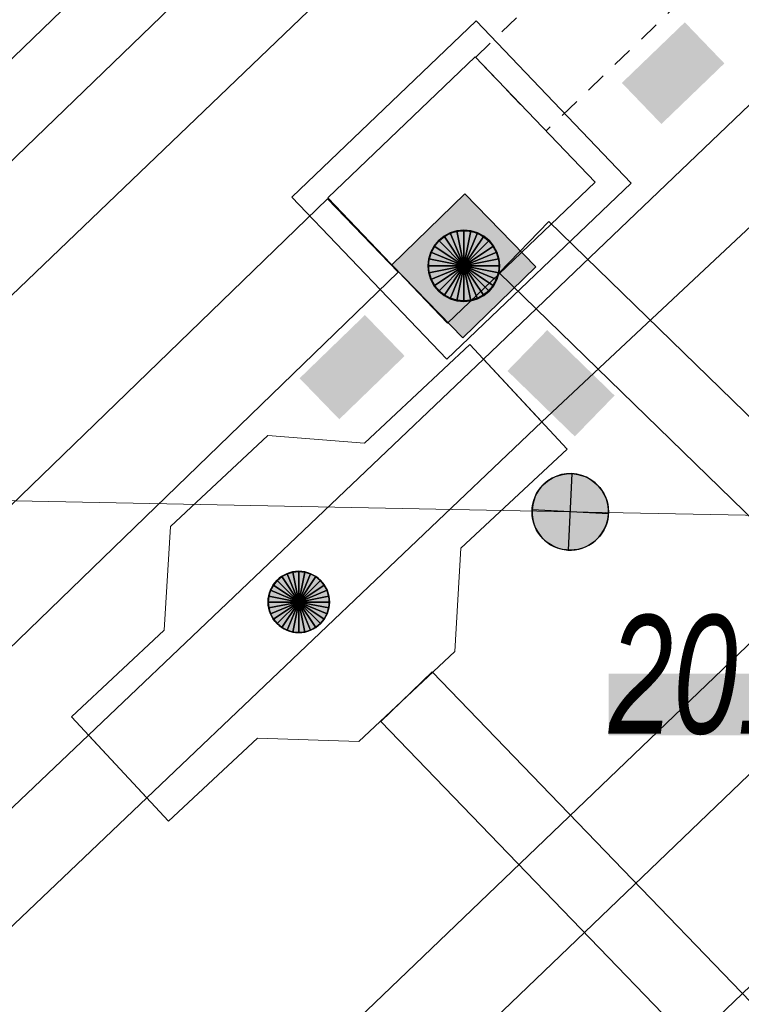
# Model space of a CAD drawing. Header units: metres. Extents: x 2695560 to 2696939, y 1260491 to 1262050.
# Tile 336 of 656: x 2695795 to 2695802, y 1261082 to 1261092. Entities that reach past the tile are written whole.
import ezdxf

# ---------------------------------------------------------------- set-up
doc = ezdxf.new("R2010")
doc.units = ezdxf.units.M
doc.linetypes.add('AUSGEZOGEN', pattern=[0])
doc.linetypes.add('VERDECKT2_S2', pattern=[0.36, 0.2, -0.16])
for name, color, linetype in [('XR$1$AV_Lagefixpunkt-Nr.', 7, 'AUSGEZOGEN'), ('XR$1$AW_LK_Schachtdeckel', 24, 'AUSGEZOGEN'), ('XR$1$EW_LK_Bauwerk_FL_Linie_Punkt', 1, 'AUSGEZOGEN'), ('XR$1$EW_LK_Knoten', 1, 'AUSGEZOGEN'), ('XR$1$PFAW', 255, 'AUSGEZOGEN'), ('XR$1$PFEW', 255, 'AUSGEZOGEN')]:
    doc.layers.add(name, color=color, linetype=linetype)
for name, color, linetype, lineweight in [('XR$2$ABW-Flaeche-oberirdisch', 6, 'AUSGEZOGEN', 18), ('XR$2$ABW-LinieFlaeche-R-genau', 4, 'AUSGEZOGEN', 18), ('XR$2$ABW-LinieFlaeche-R-ungenau', 4, 'VERDECKT2_S2', 18), ('XR$2$ABW-Punkt', 6, 'AUSGEZOGEN', 18), ('XR$2$ELE-Flaeche-oberirdisch', 1, 'AUSGEZOGEN', 18), ('XR$2$ELE-Linie-oberirdisch', 1, 'AUSGEZOGEN', 18), ('XR$2$ELE-LinieAnker_Strebe', 1, 'AUSGEZOGEN', 18), ('XR$2$ELE-Punkt', 1, 'AUSGEZOGEN', 18), ('XR$2$GAS-Linie-genau', 12, 'AUSGEZOGEN', 18), ('XR$2$KOM-Linie-U-genau', 91, 'AUSGEZOGEN', 18), ('XR$2$KOM-LinieFlaeche-U-genau', 91, 'AUSGEZOGEN', 18)]:
    doc.layers.add(name, color=color, linetype=linetype, lineweight=lineweight)
doc.styles.add('ARIAL', font='arial.ttf')

# ---------------------------------------------------------------- blocks, each defined once
blk = doc.blocks.new('BAW2087')
at = {"lineweight": 25, "true_color": 0x000000, "transparency": 33554687}
h = blk.add_hatch(color=18, dxfattribs=at)
h.paths.add_polyline_path([(-0.5, 0.5), (-0.5, -0.5), (0.5, -0.5), (0.5, 0.5)])
h.paths.add_polyline_path([(0.3367, -0.0692), (0.3159, -0.1356), (0.2821, -0.1964), (0.2368, -0.2491), (0.1818, -0.2917), (0.1194, -0.3224), (0.0521, -0.3398), (-0.0174, -0.3433), (-0.0862, -0.3328), (-0.1514, -0.3086), (-0.2104, -0.2718), (-0.2608, -0.2239), (-0.3006, -0.1668), (-0.328, -0.1029), (-0.342, -0.0348), (-0.342, 0.0348), (-0.328, 0.1029), (-0.3006, 0.1668), (-0.2608, 0.2239), (-0.2104, 0.2718), (-0.1514, 0.3086), (-0.0862, 0.3328), (-0.0174, 0.3433), (0.0521, 0.3398), (0.1194, 0.3224), (0.1818, 0.2917), (0.2368, 0.2491), (0.2821, 0.1964), (0.3159, 0.1356), (0.3367, 0.0692), (0.3438, 0)], flags=16)
at = {"layer": 'XR$1$PFAW', "lineweight": 25, "transparency": 33554687}
blk.add_hatch(color=7, dxfattribs=at).paths.add_polyline_path([(0.3438, 0), (0.3367, 0.0692), (0.3159, 0.1356), (0.2821, 0.1964), (0.2368, 0.2491), (0.1818, 0.2917), (0.1194, 0.3224), (0.0521, 0.3398), (-0.0174, 0.3433), (-0.0862, 0.3328), (-0.1514, 0.3086), (-0.2104, 0.2718), (-0.2608, 0.2239), (-0.3006, 0.1668), (-0.328, 0.1029), (-0.342, 0.0348), (-0.342, -0.0348), (-0.328, -0.1029), (-0.3006, -0.1668), (-0.2608, -0.2239), (-0.2104, -0.2718), (-0.1514, -0.3086), (-0.0862, -0.3328), (-0.0174, -0.3433), (0.0521, -0.3398), (0.1194, -0.3224), (0.1818, -0.2917), (0.2368, -0.2491), (0.2821, -0.1964), (0.3159, -0.1356), (0.3367, -0.0692)])
at = {"lineweight": 25, "transparency": 33554687}
for p, q in [((-0.5, 0.5, 0.993), (0.5, 0.5, 0.993)), ((-0.5, -0.5, 0.993), (-0.5, 0.5, 0.993)), ((0.5, 0.5, 0.993), (0.5, -0.5, 0.993)), ((0.5, -0.5, 0.993), (-0.5, -0.5, 0.993))]:
    blk.add_line(p, q, dxfattribs=at)
blk.add_circle((0, 0), 0.3438, dxfattribs=at)
at = {"layer": 'XR$1$PFAW', "lineweight": 25, "transparency": 33554687}
blk.add_line((-0.5, 0.5), (0.5, 0.5), dxfattribs=at)
at = {"layer": 'XR$1$PFAW', "color": 31, "lineweight": 25, "transparency": 33554687}
for p, q in [((-0.5, -0.5), (-0.5, 0.5)), ((0.5, 0.5), (0.5, -0.5)), ((0.5, -0.5), (-0.5, -0.5))]:
    blk.add_line(p, q, dxfattribs=at)
at = {"layer": 'XR$1$PFAW', "lineweight": 25, "transparency": 33554687}
blk.add_circle((0, 0), 0.3438, dxfattribs=at)
blk = doc.blocks.new('BEW15')
at = {"layer": 'XR$1$PFEW', "transparency": 33554687}
h = blk.add_hatch(color=7, dxfattribs=at)
h.paths.add_polyline_path([(-0.5, 0), (-0.497, -0.05), (-0.489, -0.1), (-0.477, -0.15), (-0.459, -0.197), (-0.437, -0.242), (-0.41, -0.285), (-0.379, -0.326), (-0.344, -0.362), (-0.306, -0.395), (-0.264, -0.424), (-0.22, -0.449), (-0.173, -0.469), (-0.125, -0.484), (-0.075, -0.494), (-0.025, -0.499), (0.026, -0.499), (0.076, -0.494), (0.126, -0.484), (0.174, -0.469), (0.22, -0.449), (0.265, -0.424), (0.306, -0.395), (0.345, -0.362), (0.38, -0.326), (0.411, -0.285), (0.437, -0.242), (0.46, -0.197), (0.477, -0.15), (0.49, -0.1), (0.498, -0.05), (0.5, 0), (0.498, 0.051), (0.49, 0.101), (0.477, 0.15), (0.46, 0.197), (0.437, 0.243), (0.411, 0.286), (0.38, 0.326), (0.345, 0.363), (0.306, 0.396), (0.265, 0.424), (0.22, 0.449), (0.174, 0.469), (0.126, 0.484), (0.076, 0.494), (0.026, 0.5), (-0.025, 0.5), (-0.075, 0.494), (-0.125, 0.484), (-0.173, 0.469), (-0.22, 0.449), (-0.264, 0.424), (-0.306, 0.396), (-0.344, 0.363), (-0.379, 0.326), (-0.41, 0.286), (-0.437, 0.243), (-0.459, 0.197), (-0.477, 0.15), (-0.489, 0.101), (-0.497, 0.051)])
h.paths.add_polyline_path([(0.01, 0.001), (0.01, 0), (0.01, -0.001), (0.01, -0.002), (0.01, -0.003), (0.009, -0.004), (0.009, -0.005), (0.009, -0.006), (0.008, -0.006), (0.007, -0.007), (0.006, -0.008), (0.006, -0.008), (0.005, -0.009), (0.004, -0.009), (0.003, -0.01), (0.002, -0.01), (0.001, -0.01), (0, -0.01), (-0.001, -0.01), (-0.002, -0.01), (-0.003, -0.009), (-0.004, -0.009), (-0.005, -0.008), (-0.006, -0.008), (-0.007, -0.007), (-0.007, -0.006), (-0.008, -0.006), (-0.008, -0.005), (-0.009, -0.004), (-0.009, -0.003), (-0.009, -0.002), (-0.01, -0.001), (-0.01, 0), (-0.01, 0.001), (-0.009, 0.002), (-0.009, 0.003), (-0.009, 0.004), (-0.008, 0.005), (-0.008, 0.006), (-0.007, 0.007), (-0.007, 0.007), (-0.006, 0.008), (-0.005, 0.009), (-0.004, 0.009), (-0.003, 0.01), (-0.002, 0.01), (-0.001, 0.01), (0, 0.01), (0.001, 0.01), (0.002, 0.01), (0.003, 0.01), (0.004, 0.01), (0.005, 0.009), (0.006, 0.009), (0.006, 0.008), (0.007, 0.007), (0.008, 0.007), (0.009, 0.006), (0.009, 0.005), (0.009, 0.004), (0.01, 0.003), (0.01, 0.002)], flags=16)
at = {"color": 1, "transparency": 33554687}
for start, end in [(0, 180), (180, 0)]:
    blk.add_arc((0, 0), 0.5, start, end, dxfattribs=at)
at = {"layer": 'XR$1$PFEW', "transparency": 33554687}
blk.add_circle((0, 0), 0.5, dxfattribs=at)
blk = doc.blocks.new('BEWLP2549_S')
at = {"layer": 'XR$1$PFEW', "transparency": 33554687}
blk.add_hatch(color=7, dxfattribs=at).paths.add_polyline_path([(0.5, 0), (0.49, 0.101), (0.459, 0.197), (0.41, 0.286), (0.344, 0.362), (0.264, 0.424), (0.174, 0.469), (0.076, 0.494), (-0.025, 0.499), (-0.125, 0.484), (-0.22, 0.449), (-0.306, 0.395), (-0.379, 0.326), (-0.437, 0.243), (-0.477, 0.15), (-0.497, 0.051), (-0.497, -0.051), (-0.477, -0.15), (-0.437, -0.243), (-0.379, -0.326), (-0.306, -0.395), (-0.22, -0.449), (-0.125, -0.484), (-0.025, -0.499), (0.076, -0.494), (0.174, -0.469), (0.264, -0.424), (0.344, -0.362), (0.41, -0.286), (0.459, -0.197), (0.49, -0.101)])
at = {"color": 1, "transparency": 33554687}
for p, q in [((0.354, -0.354), (-0.354, 0.354)), ((-0.354, -0.354), (0.354, 0.354))]:
    blk.add_line(p, q, dxfattribs=at)
for start, end in [(91.3809, 268.6191), (268.6191, 91.3809)]:
    blk.add_arc((0, 0), 0.5, start, end, dxfattribs=at)
at = {"layer": 'XR$1$PFEW', "transparency": 33554687}
blk.add_circle((0, 0), 0.5, dxfattribs=at)
blk = doc.blocks.new('ELE-SCHACHT_RUND')
at = {"layer": 'XR$2$ELE-Punkt', "linetype": 'AUSGEZOGEN', "lineweight": 25, "transparency": 33554687}
for points in [[(-58.5, 294.2, 2500), (0, 0, 2500), (-114.8, 277.2, 2500)], [(-58.5, 294.2), (0, 0), (-114.8, 277.2)], [(-58.5, 294.2, 2500), (-58.5, 294.2), (-114.8, 277.2), (-114.8, 277.2, 2500)], [(0, 300, 2500), (0, 0, 2500), (-58.5, 294.2, 2500)], [(0, 300), (0, 0), (-58.5, 294.2)], [(0, 300, 2500), (0, 300), (-58.5, 294.2), (-58.5, 294.2, 2500)], [(58.5, 294.2, 2500), (0, 0, 2500), (0, 300, 2500)], [(58.5, 294.2), (0, 0), (0, 300)], [(58.5, 294.2, 2500), (58.5, 294.2), (0, 300), (0, 300, 2500)], [(114.8, 277.2, 2500), (0, 0, 2500), (58.5, 294.2, 2500)], [(114.8, 277.2), (0, 0), (58.5, 294.2)], [(114.8, 277.2, 2500), (114.8, 277.2), (58.5, 294.2), (58.5, 294.2, 2500)], [(-212.1, 212.1, 2500), (0, 0, 2500), (-249.4, 166.7, 2500)], [(-212.1, 212.1), (0, 0), (-249.4, 166.7)], [(-212.1, 212.1, 2500), (-212.1, 212.1), (-249.4, 166.7), (-249.4, 166.7, 2500)], [(-166.7, 249.4, 2500), (0, 0, 2500), (-212.1, 212.1, 2500)], [(-166.7, 249.4), (0, 0), (-212.1, 212.1)], [(-166.7, 249.4, 2500), (-166.7, 249.4), (-212.1, 212.1), (-212.1, 212.1, 2500)], [(-114.8, 277.2, 2500), (0, 0, 2500), (-166.7, 249.4, 2500)], [(-114.8, 277.2), (0, 0), (-166.7, 249.4)], [(-114.8, 277.2, 2500), (-114.8, 277.2), (-166.7, 249.4), (-166.7, 249.4, 2500)], [(166.7, 249.4, 2500), (0, 0, 2500), (114.8, 277.2, 2500)], [(166.7, 249.4), (0, 0), (114.8, 277.2)], [(212.1, 212.1, 2500), (0, 0, 2500), (166.7, 249.4, 2500)], [(212.1, 212.1), (0, 0), (166.7, 249.4)], [(249.4, 166.7, 2500), (0, 0, 2500), (212.1, 212.1, 2500)], [(249.4, 166.7), (0, 0), (212.1, 212.1)], [(166.7, 249.4, 2500), (166.7, 249.4), (114.8, 277.2), (114.8, 277.2, 2500)], [(212.1, 212.1, 2500), (212.1, 212.1), (166.7, 249.4), (166.7, 249.4, 2500)], [(249.4, 166.7, 2500), (249.4, 166.7), (212.1, 212.1), (212.1, 212.1, 2500)], [(-277.2, 114.8, 2500), (0, 0, 2500), (-294.2, 58.5, 2500)], [(-277.2, 114.8), (0, 0), (-294.2, 58.5)], [(-277.2, 114.8, 2500), (-277.2, 114.8), (-294.2, 58.5), (-294.2, 58.5, 2500)], [(-249.4, 166.7, 2500), (0, 0, 2500), (-277.2, 114.8, 2500)], [(-249.4, 166.7), (0, 0), (-277.2, 114.8)], [(-249.4, 166.7, 2500), (-249.4, 166.7), (-277.2, 114.8), (-277.2, 114.8, 2500)], [(277.2, 114.8, 2500), (0, 0, 2500), (249.4, 166.7, 2500)], [(277.2, 114.8), (0, 0), (249.4, 166.7)], [(294.2, 58.5, 2500), (0, 0, 2500), (277.2, 114.8, 2500)], [(294.2, 58.5), (0, 0), (277.2, 114.8)], [(277.2, 114.8, 2500), (277.2, 114.8), (249.4, 166.7), (249.4, 166.7, 2500)], [(294.2, 58.5, 2500), (294.2, 58.5), (277.2, 114.8), (277.2, 114.8, 2500)], [(-294.2, 58.5, 2500), (0, 0, 2500), (-300, 0, 2500)], [(-294.2, 58.5), (0, 0), (-300, 0)], [(-294.2, 58.5, 2500), (-294.2, 58.5), (-300, 0), (-300, 0, 2500)], [(-300, 0, 2500), (0, 0, 2500), (-294.2, -58.5, 2500)], [(-300, 0), (0, 0), (-294.2, -58.5)], [(-294.2, -58.5, 2500), (0, 0, 2500), (-277.2, -114.8, 2500)], [(-294.2, -58.5), (0, 0), (-277.2, -114.8)], [(-277.2, -114.8, 2500), (0, 0, 2500), (-249.4, -166.7, 2500)], [(-277.2, -114.8), (0, 0), (-249.4, -166.7)], [(-249.4, -166.7, 2500), (0, 0, 2500), (-212.1, -212.1, 2500)], [(-249.4, -166.7), (0, 0), (-212.1, -212.1)], [(-212.1, -212.1, 2500), (0, 0, 2500), (-166.7, -249.4, 2500)], [(-212.1, -212.1), (0, 0), (-166.7, -249.4)], [(-166.7, -249.4, 2500), (0, 0, 2500), (-114.8, -277.2, 2500)], [(-166.7, -249.4), (0, 0), (-114.8, -277.2)], [(-114.8, -277.2, 2500), (0, 0, 2500), (-58.5, -294.2, 2500)], [(-114.8, -277.2), (0, 0), (-58.5, -294.2)], [(-58.5, -294.2, 2500), (0, 0, 2500), (0, -300, 2500)], [(-58.5, -294.2), (0, 0), (0, -300)], [(300, 0, 2500), (0, 0, 2500), (294.2, 58.5, 2500)], [(300, 0), (0, 0), (294.2, 58.5)], [(0, -300, 2500), (0, 0, 2500), (58.5, -294.2, 2500)], [(58.5, -294.2, 2500), (0, 0, 2500), (114.8, -277.2, 2500)], [(114.8, -277.2, 2500), (0, 0, 2500), (166.7, -249.4, 2500)], [(166.7, -249.4, 2500), (0, 0, 2500), (212.1, -212.1, 2500)], [(212.1, -212.1, 2500), (0, 0, 2500), (249.4, -166.7, 2500)], [(249.4, -166.7, 2500), (0, 0, 2500), (277.2, -114.8, 2500)], [(277.2, -114.8, 2500), (0, 0, 2500), (294.2, -58.5, 2500)], [(294.2, -58.5, 2500), (0, 0, 2500), (300, 0, 2500)], [(0, -300), (0, 0), (58.5, -294.2)], [(58.5, -294.2), (0, 0), (114.8, -277.2)], [(114.8, -277.2), (0, 0), (166.7, -249.4)], [(166.7, -249.4), (0, 0), (212.1, -212.1)], [(212.1, -212.1), (0, 0), (249.4, -166.7)], [(249.4, -166.7), (0, 0), (277.2, -114.8)], [(277.2, -114.8), (0, 0), (294.2, -58.5)], [(294.2, -58.5), (0, 0), (300, 0)], [(300, 0, 2500), (300, 0), (294.2, 58.5), (294.2, 58.5, 2500)], [(-300, 0, 2500), (-300, 0), (-294.2, -58.5), (-294.2, -58.5, 2500)], [(-294.2, -58.5, 2500), (-294.2, -58.5), (-277.2, -114.8), (-277.2, -114.8, 2500)], [(277.2, -114.8, 2500), (277.2, -114.8), (294.2, -58.5), (294.2, -58.5, 2500)], [(294.2, -58.5, 2500), (294.2, -58.5), (300, 0), (300, 0, 2500)], [(-277.2, -114.8, 2500), (-277.2, -114.8), (-249.4, -166.7), (-249.4, -166.7, 2500)], [(-249.4, -166.7, 2500), (-249.4, -166.7), (-212.1, -212.1), (-212.1, -212.1, 2500)], [(212.1, -212.1, 2500), (212.1, -212.1), (249.4, -166.7), (249.4, -166.7, 2500)], [(249.4, -166.7, 2500), (249.4, -166.7), (277.2, -114.8), (277.2, -114.8, 2500)], [(-212.1, -212.1, 2500), (-212.1, -212.1), (-166.7, -249.4), (-166.7, -249.4, 2500)], [(-166.7, -249.4, 2500), (-166.7, -249.4), (-114.8, -277.2), (-114.8, -277.2, 2500)], [(-114.8, -277.2, 2500), (-114.8, -277.2), (-58.5, -294.2), (-58.5, -294.2, 2500)], [(58.5, -294.2, 2500), (58.5, -294.2), (114.8, -277.2), (114.8, -277.2, 2500)], [(114.8, -277.2, 2500), (114.8, -277.2), (166.7, -249.4), (166.7, -249.4, 2500)], [(166.7, -249.4, 2500), (166.7, -249.4), (212.1, -212.1), (212.1, -212.1, 2500)], [(-58.5, -294.2, 2500), (-58.5, -294.2), (0, -300), (0, -300, 2500)], [(0, -300, 2500), (0, -300), (58.5, -294.2), (58.5, -294.2, 2500)]]:
    blk.add_3dface(points, dxfattribs=at)
blk = doc.blocks.new('ABW-KONTROLLSCHACHT')
at = {"layer": 'XR$2$ABW-Punkt', "linetype": 'AUSGEZOGEN', "lineweight": 25, "transparency": 33554687}
for points in [[(-194.4, 291, 2500), (0, 0, 2500), (-247.5, 247.5, 2500)], [(-194.4, 291), (0, 0), (-247.5, 247.5)], [(-194.4, 291, 2500), (-194.4, 291), (-247.5, 247.5), (-247.5, 247.5, 2500)], [(-133.9, 323.4, 2500), (0, 0, 2500), (-194.4, 291, 2500)], [(-133.9, 323.4), (0, 0), (-194.4, 291)], [(-133.9, 323.4, 2500), (-133.9, 323.4), (-194.4, 291), (-194.4, 291, 2500)], [(-68.3, 343.3, 2500), (0, 0, 2500), (-133.9, 323.4, 2500)], [(-68.3, 343.3), (0, 0), (-133.9, 323.4)], [(-68.3, 343.3, 2500), (-68.3, 343.3), (-133.9, 323.4), (-133.9, 323.4, 2500)], [(0, 350, 2500), (0, 0, 2500), (-68.3, 343.3, 2500)], [(0, 350), (0, 0), (-68.3, 343.3)], [(0, 350, 2500), (0, 350), (-68.3, 343.3), (-68.3, 343.3, 2500)], [(68.3, 343.3, 2500), (0, 0, 2500), (0, 350, 2500)], [(68.3, 343.3), (0, 0), (0, 350)], [(68.3, 343.3, 2500), (68.3, 343.3), (0, 350), (0, 350, 2500)], [(133.9, 323.4, 2500), (0, 0, 2500), (68.3, 343.3, 2500)], [(133.9, 323.4), (0, 0), (68.3, 343.3)], [(194.4, 291, 2500), (0, 0, 2500), (133.9, 323.4, 2500)], [(194.4, 291), (0, 0), (133.9, 323.4)], [(247.5, 247.5, 2500), (0, 0, 2500), (194.4, 291, 2500)], [(247.5, 247.5), (0, 0), (194.4, 291)], [(133.9, 323.4, 2500), (133.9, 323.4), (68.3, 343.3), (68.3, 343.3, 2500)], [(194.4, 291, 2500), (194.4, 291), (133.9, 323.4), (133.9, 323.4, 2500)], [(247.5, 247.5, 2500), (247.5, 247.5), (194.4, 291), (194.4, 291, 2500)], [(-291, 194.4, 2500), (0, 0, 2500), (-323.4, 133.9, 2500)], [(-291, 194.4), (0, 0), (-323.4, 133.9)], [(-291, 194.4, 2500), (-291, 194.4), (-323.4, 133.9), (-323.4, 133.9, 2500)], [(-247.5, 247.5, 2500), (0, 0, 2500), (-291, 194.4, 2500)], [(-247.5, 247.5), (0, 0), (-291, 194.4)], [(-247.5, 247.5, 2500), (-247.5, 247.5), (-291, 194.4), (-291, 194.4, 2500)], [(291, 194.4, 2500), (0, 0, 2500), (247.5, 247.5, 2500)], [(291, 194.4), (0, 0), (247.5, 247.5)], [(323.4, 133.9, 2500), (0, 0, 2500), (291, 194.4, 2500)], [(323.4, 133.9), (0, 0), (291, 194.4)], [(291, 194.4, 2500), (291, 194.4), (247.5, 247.5), (247.5, 247.5, 2500)], [(323.4, 133.9, 2500), (323.4, 133.9), (291, 194.4), (291, 194.4, 2500)], [(-323.4, 133.9, 2500), (0, 0, 2500), (-343.3, 68.3, 2500)], [(-323.4, 133.9), (0, 0), (-343.3, 68.3)], [(-323.4, 133.9, 2500), (-323.4, 133.9), (-343.3, 68.3), (-343.3, 68.3, 2500)], [(343.3, 68.3, 2500), (0, 0, 2500), (323.4, 133.9, 2500)], [(343.3, 68.3), (0, 0), (323.4, 133.9)], [(343.3, 68.3, 2500), (343.3, 68.3), (323.4, 133.9), (323.4, 133.9, 2500)], [(-343.3, 68.3, 2500), (0, 0, 2500), (-350, 0, 2500)], [(-343.3, 68.3), (0, 0), (-350, 0)], [(-343.3, 68.3, 2500), (-343.3, 68.3), (-350, 0), (-350, 0, 2500)], [(-350, 0, 2500), (0, 0, 2500), (-343.3, -68.3, 2500)], [(-350, 0), (0, 0), (-343.3, -68.3)], [(-343.3, -68.3, 2500), (0, 0, 2500), (-323.4, -133.9, 2500)], [(-343.3, -68.3), (0, 0), (-323.4, -133.9)], [(-323.4, -133.9, 2500), (0, 0, 2500), (-291, -194.4, 2500)], [(-323.4, -133.9), (0, 0), (-291, -194.4)], [(-291, -194.4, 2500), (0, 0, 2500), (-247.5, -247.5, 2500)], [(-291, -194.4), (0, 0), (-247.5, -247.5)], [(-247.5, -247.5, 2500), (0, 0, 2500), (-194.4, -291, 2500)], [(-247.5, -247.5), (0, 0), (-194.4, -291)], [(-194.4, -291, 2500), (0, 0, 2500), (-133.9, -323.4, 2500)], [(-194.4, -291), (0, 0), (-133.9, -323.4)], [(-133.9, -323.4, 2500), (0, 0, 2500), (-68.3, -343.3, 2500)], [(-133.9, -323.4), (0, 0), (-68.3, -343.3)], [(-68.3, -343.3, 2500), (0, 0, 2500), (0, -350, 2500)], [(-68.3, -343.3), (0, 0), (0, -350)], [(350, 0, 2500), (0, 0, 2500), (343.3, 68.3, 2500)], [(350, 0), (0, 0), (343.3, 68.3)], [(0, -350, 2500), (0, 0, 2500), (68.3, -343.3, 2500)], [(68.3, -343.3, 2500), (0, 0, 2500), (133.9, -323.4, 2500)], [(133.9, -323.4, 2500), (0, 0, 2500), (194.4, -291, 2500)], [(194.4, -291, 2500), (0, 0, 2500), (247.5, -247.5, 2500)], [(247.5, -247.5, 2500), (0, 0, 2500), (291, -194.4, 2500)], [(291, -194.4, 2500), (0, 0, 2500), (323.4, -133.9, 2500)], [(323.4, -133.9, 2500), (0, 0, 2500), (343.3, -68.3, 2500)], [(343.3, -68.3, 2500), (0, 0, 2500), (350, 0, 2500)], [(0, -350), (0, 0), (68.3, -343.3)], [(68.3, -343.3), (0, 0), (133.9, -323.4)], [(133.9, -323.4), (0, 0), (194.4, -291)], [(194.4, -291), (0, 0), (247.5, -247.5)], [(247.5, -247.5), (0, 0), (291, -194.4)], [(291, -194.4), (0, 0), (323.4, -133.9)], [(323.4, -133.9), (0, 0), (343.3, -68.3)], [(343.3, -68.3), (0, 0), (350, 0)], [(350, 0, 2500), (350, 0), (343.3, 68.3), (343.3, 68.3, 2500)], [(-350, 0, 2500), (-350, 0), (-343.3, -68.3), (-343.3, -68.3, 2500)], [(-343.3, -68.3, 2500), (-343.3, -68.3), (-323.4, -133.9), (-323.4, -133.9, 2500)], [(323.4, -133.9, 2500), (323.4, -133.9), (343.3, -68.3), (343.3, -68.3, 2500)], [(343.3, -68.3, 2500), (343.3, -68.3), (350, 0), (350, 0, 2500)], [(-323.4, -133.9, 2500), (-323.4, -133.9), (-291, -194.4), (-291, -194.4, 2500)], [(291, -194.4, 2500), (291, -194.4), (323.4, -133.9), (323.4, -133.9, 2500)], [(-291, -194.4, 2500), (-291, -194.4), (-247.5, -247.5), (-247.5, -247.5, 2500)], [(-247.5, -247.5, 2500), (-247.5, -247.5), (-194.4, -291), (-194.4, -291, 2500)], [(194.4, -291, 2500), (194.4, -291), (247.5, -247.5), (247.5, -247.5, 2500)], [(247.5, -247.5, 2500), (247.5, -247.5), (291, -194.4), (291, -194.4, 2500)], [(-194.4, -291, 2500), (-194.4, -291), (-133.9, -323.4), (-133.9, -323.4, 2500)], [(-133.9, -323.4, 2500), (-133.9, -323.4), (-68.3, -343.3), (-68.3, -343.3, 2500)], [(-68.3, -343.3, 2500), (-68.3, -343.3), (0, -350), (0, -350, 2500)], [(0, -350, 2500), (0, -350), (68.3, -343.3), (68.3, -343.3, 2500)], [(68.3, -343.3, 2500), (68.3, -343.3), (133.9, -323.4), (133.9, -323.4, 2500)], [(133.9, -323.4, 2500), (133.9, -323.4), (194.4, -291), (194.4, -291, 2500)]]:
    blk.add_3dface(points, dxfattribs=at)
blk = doc.blocks.new('ABW-DECKEL')
at = {"layer": 'XR$2$ABW-Punkt', "linetype": 'AUSGEZOGEN', "lineweight": 25, "transparency": 33554687}
for points in [[(-194.4, 291, 2500), (0, 0, 2500), (-247.5, 247.5, 2500)], [(-194.4, 291), (0, 0), (-247.5, 247.5)], [(-194.4, 291, 2500), (-194.4, 291), (-247.5, 247.5), (-247.5, 247.5, 2500)], [(-133.9, 323.4, 2500), (0, 0, 2500), (-194.4, 291, 2500)], [(-133.9, 323.4), (0, 0), (-194.4, 291)], [(-133.9, 323.4, 2500), (-133.9, 323.4), (-194.4, 291), (-194.4, 291, 2500)], [(-68.3, 343.3, 2500), (0, 0, 2500), (-133.9, 323.4, 2500)], [(-68.3, 343.3), (0, 0), (-133.9, 323.4)], [(-68.3, 343.3, 2500), (-68.3, 343.3), (-133.9, 323.4), (-133.9, 323.4, 2500)], [(0, 350, 2500), (0, 0, 2500), (-68.3, 343.3, 2500)], [(0, 350), (0, 0), (-68.3, 343.3)], [(0, 350, 2500), (0, 350), (-68.3, 343.3), (-68.3, 343.3, 2500)], [(68.3, 343.3, 2500), (0, 0, 2500), (0, 350, 2500)], [(68.3, 343.3), (0, 0), (0, 350)], [(68.3, 343.3, 2500), (68.3, 343.3), (0, 350), (0, 350, 2500)], [(133.9, 323.4, 2500), (0, 0, 2500), (68.3, 343.3, 2500)], [(133.9, 323.4), (0, 0), (68.3, 343.3)], [(194.4, 291, 2500), (0, 0, 2500), (133.9, 323.4, 2500)], [(194.4, 291), (0, 0), (133.9, 323.4)], [(247.5, 247.5, 2500), (0, 0, 2500), (194.4, 291, 2500)], [(247.5, 247.5), (0, 0), (194.4, 291)], [(133.9, 323.4, 2500), (133.9, 323.4), (68.3, 343.3), (68.3, 343.3, 2500)], [(194.4, 291, 2500), (194.4, 291), (133.9, 323.4), (133.9, 323.4, 2500)], [(247.5, 247.5, 2500), (247.5, 247.5), (194.4, 291), (194.4, 291, 2500)], [(-291, 194.4, 2500), (0, 0, 2500), (-323.4, 133.9, 2500)], [(-291, 194.4), (0, 0), (-323.4, 133.9)], [(-291, 194.4, 2500), (-291, 194.4), (-323.4, 133.9), (-323.4, 133.9, 2500)], [(-247.5, 247.5, 2500), (0, 0, 2500), (-291, 194.4, 2500)], [(-247.5, 247.5), (0, 0), (-291, 194.4)], [(-247.5, 247.5, 2500), (-247.5, 247.5), (-291, 194.4), (-291, 194.4, 2500)], [(291, 194.4, 2500), (0, 0, 2500), (247.5, 247.5, 2500)], [(291, 194.4), (0, 0), (247.5, 247.5)], [(323.4, 133.9, 2500), (0, 0, 2500), (291, 194.4, 2500)], [(323.4, 133.9), (0, 0), (291, 194.4)], [(291, 194.4, 2500), (291, 194.4), (247.5, 247.5), (247.5, 247.5, 2500)], [(323.4, 133.9, 2500), (323.4, 133.9), (291, 194.4), (291, 194.4, 2500)], [(-323.4, 133.9, 2500), (0, 0, 2500), (-343.3, 68.3, 2500)], [(-323.4, 133.9), (0, 0), (-343.3, 68.3)], [(-323.4, 133.9, 2500), (-323.4, 133.9), (-343.3, 68.3), (-343.3, 68.3, 2500)], [(343.3, 68.3, 2500), (0, 0, 2500), (323.4, 133.9, 2500)], [(343.3, 68.3), (0, 0), (323.4, 133.9)], [(343.3, 68.3, 2500), (343.3, 68.3), (323.4, 133.9), (323.4, 133.9, 2500)], [(-343.3, 68.3, 2500), (0, 0, 2500), (-350, 0, 2500)], [(-343.3, 68.3), (0, 0), (-350, 0)], [(-343.3, 68.3, 2500), (-343.3, 68.3), (-350, 0), (-350, 0, 2500)], [(-350, 0, 2500), (0, 0, 2500), (-343.3, -68.3, 2500)], [(-350, 0), (0, 0), (-343.3, -68.3)], [(-343.3, -68.3, 2500), (0, 0, 2500), (-323.4, -133.9, 2500)], [(-343.3, -68.3), (0, 0), (-323.4, -133.9)], [(-323.4, -133.9, 2500), (0, 0, 2500), (-291, -194.4, 2500)], [(-323.4, -133.9), (0, 0), (-291, -194.4)], [(-291, -194.4, 2500), (0, 0, 2500), (-247.5, -247.5, 2500)], [(-291, -194.4), (0, 0), (-247.5, -247.5)], [(-247.5, -247.5, 2500), (0, 0, 2500), (-194.4, -291, 2500)], [(-247.5, -247.5), (0, 0), (-194.4, -291)], [(-194.4, -291, 2500), (0, 0, 2500), (-133.9, -323.4, 2500)], [(-194.4, -291), (0, 0), (-133.9, -323.4)], [(-133.9, -323.4, 2500), (0, 0, 2500), (-68.3, -343.3, 2500)], [(-133.9, -323.4), (0, 0), (-68.3, -343.3)], [(-68.3, -343.3, 2500), (0, 0, 2500), (0, -350, 2500)], [(-68.3, -343.3), (0, 0), (0, -350)], [(350, 0, 2500), (0, 0, 2500), (343.3, 68.3, 2500)], [(350, 0), (0, 0), (343.3, 68.3)], [(0, -350, 2500), (0, 0, 2500), (68.3, -343.3, 2500)], [(68.3, -343.3, 2500), (0, 0, 2500), (133.9, -323.4, 2500)], [(133.9, -323.4, 2500), (0, 0, 2500), (194.4, -291, 2500)], [(194.4, -291, 2500), (0, 0, 2500), (247.5, -247.5, 2500)], [(247.5, -247.5, 2500), (0, 0, 2500), (291, -194.4, 2500)], [(291, -194.4, 2500), (0, 0, 2500), (323.4, -133.9, 2500)], [(323.4, -133.9, 2500), (0, 0, 2500), (343.3, -68.3, 2500)], [(343.3, -68.3, 2500), (0, 0, 2500), (350, 0, 2500)], [(0, -350), (0, 0), (68.3, -343.3)], [(68.3, -343.3), (0, 0), (133.9, -323.4)], [(133.9, -323.4), (0, 0), (194.4, -291)], [(194.4, -291), (0, 0), (247.5, -247.5)], [(247.5, -247.5), (0, 0), (291, -194.4)], [(291, -194.4), (0, 0), (323.4, -133.9)], [(323.4, -133.9), (0, 0), (343.3, -68.3)], [(343.3, -68.3), (0, 0), (350, 0)], [(350, 0, 2500), (350, 0), (343.3, 68.3), (343.3, 68.3, 2500)], [(-350, 0, 2500), (-350, 0), (-343.3, -68.3), (-343.3, -68.3, 2500)], [(-343.3, -68.3, 2500), (-343.3, -68.3), (-323.4, -133.9), (-323.4, -133.9, 2500)], [(323.4, -133.9, 2500), (323.4, -133.9), (343.3, -68.3), (343.3, -68.3, 2500)], [(343.3, -68.3, 2500), (343.3, -68.3), (350, 0), (350, 0, 2500)], [(-323.4, -133.9, 2500), (-323.4, -133.9), (-291, -194.4), (-291, -194.4, 2500)], [(291, -194.4, 2500), (291, -194.4), (323.4, -133.9), (323.4, -133.9, 2500)], [(-291, -194.4, 2500), (-291, -194.4), (-247.5, -247.5), (-247.5, -247.5, 2500)], [(-247.5, -247.5, 2500), (-247.5, -247.5), (-194.4, -291), (-194.4, -291, 2500)], [(194.4, -291, 2500), (194.4, -291), (247.5, -247.5), (247.5, -247.5, 2500)], [(247.5, -247.5, 2500), (247.5, -247.5), (291, -194.4), (291, -194.4, 2500)], [(-194.4, -291, 2500), (-194.4, -291), (-133.9, -323.4), (-133.9, -323.4, 2500)], [(-133.9, -323.4, 2500), (-133.9, -323.4), (-68.3, -343.3), (-68.3, -343.3, 2500)], [(-68.3, -343.3, 2500), (-68.3, -343.3), (0, -350), (0, -350, 2500)], [(0, -350, 2500), (0, -350), (68.3, -343.3), (68.3, -343.3, 2500)], [(68.3, -343.3, 2500), (68.3, -343.3), (133.9, -323.4), (133.9, -323.4, 2500)], [(133.9, -323.4, 2500), (133.9, -323.4), (194.4, -291), (194.4, -291, 2500)]]:
    blk.add_3dface(points, dxfattribs=at)

msp = doc.modelspace()

# ---------------------------------------------------------------- hatches: boundary and pattern name
at = {"transparency": 33554687}
for points in [[(2695800.9921, 1261091.222), (2695801.38, 1261090.819), (2695801.9976, 1261091.4135), (2695801.6097, 1261091.8165)], [(2695797.831, 1261088.3259), (2695798.22, 1261087.924), (2695798.861, 1261088.5446), (2695798.472, 1261088.9464)], [(2695800.2599, 1261088.7991), (2695799.87, 1261088.398), (2695800.5308, 1261087.7557), (2695800.9206, 1261088.1568)], [(2695800.864, 1261085.4288), (2695800.864, 1261084.826), (2695804.6757, 1261084.826), (2695804.6757, 1261085.4288)]]:
    msp.add_hatch(color=7, dxfattribs=at).paths.add_polyline_path(points)

# ---------------------------------------------------------------- linework, layer by layer
at = {"layer": 'XR$2$ABW-Flaeche-oberirdisch', "transparency": 33554687}
for points in [[(2695799.562, 1261091.83), (2695797.755, 1261090.103), (2695799.275, 1261088.512), (2695801.082, 1261090.24), (2695799.562, 1261091.83)], [(2695799.554, 1261091.477), (2695798.108, 1261090.095), (2695799.283, 1261088.866), (2695800.729, 1261090.248), (2695799.554, 1261091.477)]]:
    msp.add_lwpolyline(points, close=True, dxfattribs=at)
at = {"layer": 'XR$2$ABW-LinieFlaeche-R-genau', "linetype": 'AUSGEZOGEN', "transparency": 33554687}
for points in [[(2695798.7988, 1261089.3677), (2695762.0808, 1261053.8237), (2695761.3852, 1261054.5422), (2695798.1032, 1261090.0862), (2695798.7988, 1261089.3677)], [(2695837.527, 1261052.6621), (2695799.788, 1261089.3601), (2695800.276, 1261089.8619), (2695838.015, 1261053.1639), (2695837.527, 1261052.6621)]]:
    msp.add_lwpolyline(points, close=True, dxfattribs=at)
at = {"layer": 'XR$2$ABW-LinieFlaeche-R-ungenau', "linetype": 'VERDECKT2_S2', "transparency": 33554687}
msp.add_lwpolyline([(2695822.9674, 1261118.477), (2695818.6991, 1261110.3965), (2695818.094, 1261109.2506), (2695817.523, 1261108.236), (2695816.7359, 1261107.024), (2695815.9225, 1261105.9764), (2695814.7971, 1261104.7466), (2695814.0366, 1261104.0237), (2695800.2487, 1261090.7518), (2695799.5553, 1261091.4722), (2695813.3454, 1261104.7463), (2695814.0829, 1261105.4474), (2695815.1575, 1261106.6216), (2695815.9201, 1261107.604), (2695816.667, 1261108.754), (2695817.216, 1261109.7294), (2695817.8149, 1261110.8635), (2695822.1026, 1261118.981)], dxfattribs=at)
at = {"layer": 'XR$2$ELE-Flaeche-oberirdisch', "transparency": 33554687}
for points in [[(2695854.043, 1261141.256), (2695848.064, 1261135.377), (2695844.963, 1261132.345), (2695840.122, 1261127.567), (2695838.759, 1261126.227), (2695832.312, 1261119.888), (2695822.731, 1261110.467), (2695807.315, 1261095.859), (2695799.636, 1261088.513), (2695800.208, 1261087.899), (2695807.969, 1261095.169), (2695823.391, 1261109.784), (2695833.451, 1261119.676), (2695839.409, 1261125.534), (2695840.788, 1261126.89), (2695845.629, 1261131.667), (2695848.729, 1261134.699), (2695854.727, 1261140.596), (2695854.043, 1261141.256)], [(2695770.604, 1261067.985), (2695771.103, 1261067.466), (2695784.445, 1261080.268), (2695799.598, 1261094.893), (2695799.098, 1261095.411), (2695783.946, 1261080.787), (2695770.604, 1261067.985)], [(2695799.598, 1261094.893), (2695784.445, 1261080.268), (2695771.103, 1261067.466), (2695771.676, 1261066.868), (2695785.088, 1261079.639), (2695800.276, 1261094.19), (2695799.598, 1261094.893)], [(2695795.592, 1261085.007), (2695796.546, 1261083.982), (2695797.419, 1261084.797), (2695798.411, 1261084.765), (2695799.355, 1261085.646), (2695799.414, 1261086.659), (2695800.457, 1261087.632), (2695799.502, 1261088.656), (2695798.468, 1261087.691), (2695797.521, 1261087.765), (2695796.564, 1261086.871), (2695796.501, 1261085.855), (2695795.592, 1261085.007)], [(2695795.759, 1261084.828), (2695796.333, 1261084.211), (2695800.208, 1261087.899), (2695799.636, 1261088.513), (2695795.759, 1261084.828)], [(2695804.038, 1261080.363), (2695799.132, 1261085.446), (2695798.628, 1261084.96), (2695803.534, 1261079.876), (2695804.038, 1261080.363)], [(2695722.34, 1261014.616), (2695722.974, 1261013.952), (2695740.51, 1261030.698), (2695765.876, 1261055.225), (2695796.333, 1261084.211), (2695795.759, 1261084.828), (2695765.28, 1261055.852), (2695739.874, 1261031.361), (2695722.34, 1261014.616)]]:
    msp.add_lwpolyline(points, close=True, dxfattribs=at)
at = {"layer": 'XR$2$ELE-Linie-oberirdisch', "transparency": 33554687}
msp.add_line((2695782.883, 1261087.363), (2695800.487, 1261087.015), dxfattribs=at)
at = {"layer": 'XR$2$ELE-LinieAnker_Strebe', "transparency": 33554687}
msp.add_line((2695800.487, 1261087.015), (2695815.398, 1261086.752), dxfattribs=at)
at = {"layer": 'XR$2$GAS-Linie-genau', "linetype": 'AUSGEZOGEN', "transparency": 33554687}
msp.add_line((2695810.864, 1261093.988), (2695771.795, 1261056.538), dxfattribs=at)
at = {"layer": 'XR$2$KOM-Linie-U-genau', "linetype": 'AUSGEZOGEN', "transparency": 33554687}
msp.add_lwpolyline([(2695743.052, 1261027.688), (2695806.653, 1261088.67), (2695843.597, 1261124.029)], dxfattribs=at)
at = {"layer": 'XR$2$KOM-LinieFlaeche-U-genau', "linetype": 'AUSGEZOGEN', "transparency": 33554687}
msp.add_lwpolyline([(2695726.4275, 1261010.5734), (2695728.0263, 1261011.2126), (2695807.3626, 1261087.265), (2695808.0181, 1261087.8642), (2695808.5579, 1261087.2738), (2695807.9094, 1261086.681), (2695728.4677, 1261010.5274), (2695726.7245, 1261009.8306), (2695726.4275, 1261010.5734)], close=True, dxfattribs=at)

# ---------------------------------------------------------------- block references
at = {"layer": 'XR$1$AW_LK_Schachtdeckel', "color": 24, "linetype": 'AUSGEZOGEN', "lineweight": -3, "transparency": 33554687, "rotation": 44.115304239}
msp.add_blockref('BAW2087', (2695799.442, 1261089.429), dxfattribs=at)
at = {"layer": 'XR$1$EW_LK_Bauwerk_FL_Linie_Punkt', "color": 1, "linetype": 'AUSGEZOGEN', "lineweight": -3, "transparency": 33554687, "xscale": 0.5999999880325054, "yscale": 0.5999999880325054}
msp.add_blockref('BEW15', (2695797.822, 1261086.133), dxfattribs=at)
at = {"layer": 'XR$1$EW_LK_Knoten', "color": 1, "linetype": 'AUSGEZOGEN', "lineweight": -3, "transparency": 33554687, "xscale": 0.749999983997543, "yscale": 0.749999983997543, "rotation": 42.10290000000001}
msp.add_blockref('BEWLP2549_S', (2695800.486, 1261087.016), dxfattribs=at)
at = {"layer": 'XR$2$ABW-Punkt', "color": 6, "linetype": 'AUSGEZOGEN', "lineweight": 18, "transparency": 33554687, "xscale": 0.001, "yscale": 0.001, "zscale": 0.001, "rotation": 360}
for name in ['ABW-KONTROLLSCHACHT', 'ABW-DECKEL']:
    msp.add_blockref(name, (2695799.443, 1261089.428), dxfattribs=at)
at = {"layer": 'XR$2$ELE-Punkt', "color": 1, "linetype": 'AUSGEZOGEN', "lineweight": 18, "transparency": 33554687, "xscale": 0.001, "yscale": 0.001, "zscale": 0.001, "rotation": 270}
msp.add_blockref('ELE-SCHACHT_RUND', (2695797.823, 1261086.132), dxfattribs=at)

# ---------------------------------------------------------------- texts
at = {"layer": 'XR$1$AV_Lagefixpunkt-Nr.', "color": 7, "transparency": 33554687, "insert": (2695800.864, 1261084.826), "char_height": 1.162102, "width": 5.497453, "attachment_point": 7, "style": 'ARIAL'}
msp.add_mtext('\\A1;{\\fArial|i1|b0;\\H1.162102;\\W0.700000;\\C7;20103901}\\P', dxfattribs=at)

doc.saveas('drawing.dxf')
